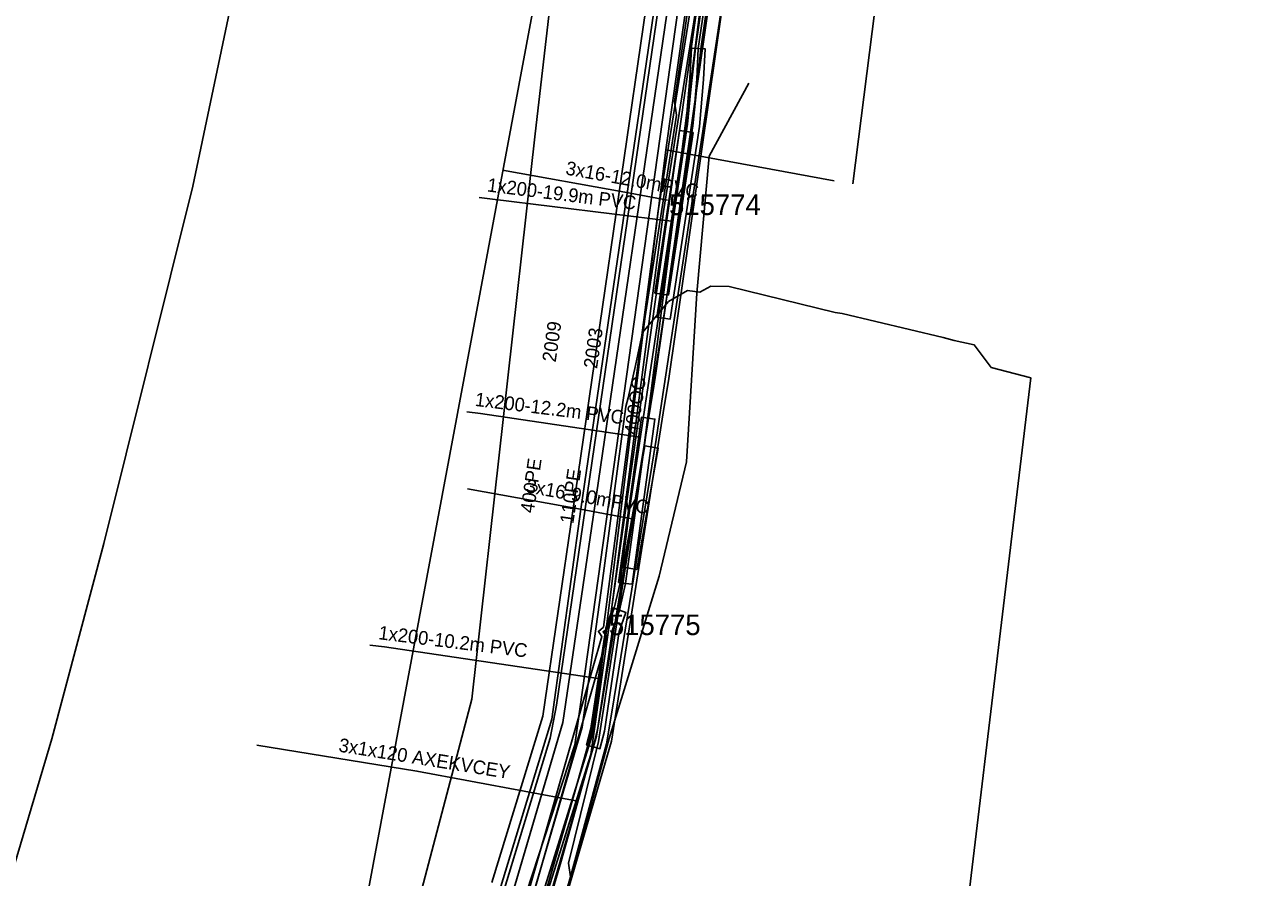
# Model space of a CAD drawing. Extents: x -746464 to -745690, y -1051581 to -1049993.
# Drawn here: x -746310.4 to -746220.9, y -1051358.1 to -1051295.9 of the extents above; entities that cross this region are included whole.
import ezdxf

# ---------------------------------------------------------------- set-up
doc = ezdxf.new("R2010")
doc.units = 0
for name, color, linetype in [('04_CETIN_neprovozovane', 7, 'Continuous'), ('04_CETIN_sdelovaci_podzem', 7, 'Continuous'), ('10_CD_Telematika_metalika', 7, 'Continuous'), ('14_SZDC_SSZT_zabezp_orientacni', 7, 'Continuous'), ('45_Eltodo_popisy', 7, 'Continuous'), ('45_Eltodo_vedeni_NN_zemni', 7, 'Continuous'), ('48_Prazs_plynarenska_STL', 7, 'Continuous'), ('51_PVaK_kanal_negravitacni_overena poloha', 7, 'Continuous'), ('51_PVaK_vodovod_overena poloha_rad', 7, 'Continuous'), ('51_PVaK_vodovod_popisy', 7, 'Continuous'), ('51_PVaK_vodovod_zruseno_neoverena poloha', 7, 'Continuous'), ('51_PVaK_vodovod_zruseno_overena poloha', 7, 'Continuous'), ('55_PREdi_chranicky', 7, 'Continuous'), ('55_PREdi_NN', 7, 'Continuous'), ('55_PREdi_stavby_popisy', 7, 'Continuous'), ('55_PREdi_VN', 7, 'Continuous'), ('55_PREdi_VN_popisy', 7, 'Continuous'), ('55_PREdi_ZRUSENE_elektro', 7, 'Continuous')]:
    doc.layers.add(name, color=color, linetype=linetype)

msp = doc.modelspace()

# ---------------------------------------------------------------- linework, layer by layer
at = {"layer": '04_CETIN_neprovozovane'}
for points in [[(-746240.95, -1051074.3), (-746245.52, -1051147.72), (-746248.94, -1051193.99), (-746252.97, -1051230.32), (-746263.55, -1051305.04), (-746251.26, -1051307.3)], [(-746129.4, -1051169.58), (-746148.07, -1051192.44), (-746169.66, -1051224.5), (-746235.01, -1051211.26), (-746237.11, -1051228.14), (-746238.49, -1051265.11), (-746244.44, -1051264.36), (-746249.9, -1051307.52)], [(-746287.67, -1051382.95), (-746277.72, -1051345.13), (-746273.08, -1051303.86), (-746271.3, -1051288.29)], [(-746264.05, -1051336.15), (-746262.05, -1051327.8), (-746261.3, -1051315.5), (-746260.4, -1051305.5), (-746257.49, -1051300.16)], [(-746329.96, -1051542.66), (-746282.86, -1051392.47), (-746268.82, -1051347.47), (-746263.55, -1051305.04)], [(-746239.81, -1051320.92), (-746236.905, -1051321.669)], [(-746250.58, -1051435.73), (-746236.905, -1051321.669)], [(-746327.12, -1051542.6), (-746322.61, -1051528.64), (-746317.25, -1051528.3), (-746303.5, -1051500.5), (-746311.39, -1051495.8), (-746311.18, -1051494.8), (-746304.8, -1051471.55), (-746303.38, -1051466.4), (-746298.01, -1051450.4), (-746293.33, -1051444.43), (-746294.21, -1051436.87), (-746290.75, -1051425.5), (-746285.7, -1051419.55), (-746285.55, -1051413), (-746286.06, -1051411.13), (-746275.5, -1051376.95), (-746273.8, -1051370.4), (-746267.68, -1051348), (-746264.05, -1051336.15)]]:
    msp.add_lwpolyline(points, dxfattribs=at)
at = {"layer": '04_CETIN_sdelovaci_podzem'}
for points in [[(-746260.88, -1051287.36), (-746262.92, -1051301.5), (-746262.78, -1051302.51), (-746265.19, -1051317.97), (-746265.25, -1051318.36)], [(-746262.78, -1051302.51), (-746265.19, -1051317.97), (-746265.25, -1051318.36)], [(-746261.3, -1051315.5), (-746260.4, -1051305.5)], [(-746265.25, -1051318.36), (-746263.35, -1051316.1), (-746261.98, -1051315.31), (-746261.07, -1051315.42), (-746260.26, -1051314.98), (-746258.94, -1051315.01), (-746251.19, -1051316.9), (-746250.69, -1051316.98), (-746243.32, -1051318.72), (-746242.5, -1051318.94), (-746241.04, -1051319.27), (-746239.81, -1051320.92)], [(-746265.25, -1051318.36), (-746265.77, -1051320.77)], [(-746265.77, -1051320.77), (-746266.29, -1051323.13), (-746266.46, -1051323.77), (-746268.28, -1051337.19), (-746269.67, -1051347.18), (-746274.78, -1051364.69)], [(-746266.46, -1051323.77), (-746268.28, -1051337.19)], [(-746264.05, -1051336.15), (-746262.05, -1051327.8)]]:
    msp.add_lwpolyline(points, dxfattribs=at)
at = {"layer": '10_CD_Telematika_metalika'}
msp.add_lwpolyline([(-746116.552, -1050521.207), (-746121.17, -1050569.408), (-746128.236, -1050608.848), (-746137.347, -1050610.336), (-746147.573, -1050674.704), (-746154.081, -1050701.12), (-746179.17, -1050709.95), (-746193.05, -1050747.67), (-746206.515, -1050825.577), (-746217.3, -1050901.851), (-746223.756, -1050942.953), (-746230.272, -1050994.196), (-746241.227, -1050999.731), (-746247.174, -1051050.056), (-746252.666, -1051096.533), (-746257.91, -1051185.16), (-746266.649, -1051259.574), (-746273.157, -1051294.362), (-746289.838, -1051383.531), (-746309.089, -1051442.724), (-746337.772, -1051532.949), (-746327.582, -1051537.864), (-746339.385, -1051562.334), (-746354.288, -1051580.571)], dxfattribs=at)
at = {"layer": '14_SZDC_SSZT_zabezp_orientacni'}
msp.add_lwpolyline([(-746245.4, -1051006.167), (-746247.827, -1051021.222), (-746265.716, -1051019.031), (-746268.982, -1051048.185), (-746264.206, -1051048.673), (-746266.117, -1051067.317), (-746269.669, -1051101.983), (-746272.671, -1051131.35), (-746275.095, -1051155), (-746279.089, -1051191.575), (-746283.219, -1051227.813), (-746292.513, -1051281.293), (-746298.067, -1051307.681), (-746304.566, -1051333.765), (-746308.35, -1051348.017), (-746314.941, -1051370.092), (-746324.191, -1051398.043), (-746333.678, -1051423.908), (-746348.696, -1051460.336), (-746364.944, -1051495.78), (-746375.736, -1051517.172), (-746389.78, -1051542.967), (-746401.331, -1051562.813), (-746412.367, -1051580.571)], dxfattribs=at)
at = {"layer": '45_Eltodo_vedeni_NN_zemni'}
for points in [[(-746263.725, -1051309.544), (-746263.723, -1051309.531), (-746258.832, -1051278.916), (-746254.611, -1051247.549), (-746254.22, -1051247.246), (-746254.518, -1051246.85), (-746249.915, -1051213.836), (-746250.218, -1051213.479), (-746250.213, -1051213.475)], [(-746277.129, -1051373.005), (-746277.419, -1051372.568), (-746268.233, -1051340.554), (-746268.478, -1051340.188), (-746268.09, -1051339.868), (-746264.119, -1051309.474), (-746259.228, -1051278.858), (-746259.227, -1051278.853)], [(-746268.133, -1051340.221), (-746268.138, -1051340.215), (-746267.697, -1051339.891), (-746263.725, -1051309.544)], [(-746298.089, -1051439.972), (-746298.086, -1051439.963), (-746286.875, -1051406.833), (-746277.225, -1051373.342), (-746276.789, -1051373.093), (-746277.033, -1051372.669), (-746267.828, -1051340.577), (-746268.133, -1051340.221)]]:
    msp.add_lwpolyline(points, dxfattribs=at)
at = {"layer": '48_Prazs_plynarenska_STL'}
msp.add_lwpolyline([(-746252.124, -1051209.44), (-746254.739, -1051232.69), (-746257.228, -1051250.028), (-746263.332, -1051294.114), (-746268.752, -1051331.185), (-746271.069, -1051346.822), (-746280.362, -1051378.409), (-746289.669, -1051408.88), (-746298.158, -1051436.716), (-746306.066, -1051461.221), (-746317.359, -1051497.958), (-746324.917, -1051522.35), (-746330.899, -1051538.581), (-746331.683, -1051541.084), (-746331.804, -1051541.534), (-746334.886, -1051548.163), (-746337.809, -1051555.442), (-746341.91, -1051561.848), (-746343.36, -1051564.978), (-746348.739, -1051571.768), (-746356.434, -1051580.571)], dxfattribs=at)
at = {"layer": '51_PVaK_kanal_negravitacni_overena poloha'}
msp.add_lwpolyline([(-746276.248, -1051358.516), (-746272.524, -1051346.36), (-746270.345, -1051331.374), (-746265.013, -1051294.743), (-746258.243, -1051248.027)], dxfattribs=at)
at = {"layer": '51_PVaK_vodovod_overena poloha_rad'}
for points in [[(-746306.83, -1051463.43), (-746306.42, -1051461.34), (-746271.99, -1051347.98), (-746271.52, -1051345.56), (-746255.85, -1051238.05), (-746255.38, -1051234.8), (-746246.39, -1051128.09), (-746246.48, -1051126.44)], [(-746257.88, -1051250.01), (-746264.17, -1051293.09), (-746269.75, -1051331.25), (-746271.88, -1051346.58), (-746276.63, -1051362.23)]]:
    msp.add_lwpolyline(points, dxfattribs=at)
at = {"layer": '51_PVaK_vodovod_zruseno_neoverena poloha'}
msp.add_lwpolyline([(-746239.063, -1051040.736), (-746248.942, -1051197.834), (-746251.348, -1051224.724), (-746269.032, -1051349.167), (-746284.987, -1051399.805), (-746285.09, -1051400.118)], dxfattribs=at)
at = {"layer": '51_PVaK_vodovod_zruseno_overena poloha'}
msp.add_lwpolyline([(-746342.545, -1051559.001), (-746342.2, -1051558.32), (-746332.88, -1051539.95), (-746270.2, -1051348.47), (-746253.64, -1051230.32), (-746249.99, -1051194.49), (-746243.06, -1051080.88), (-746239.76, -1051033.47)], dxfattribs=at)
at = {"layer": '55_PREdi_chranicky'}
for points in [[(-746261.19, -1051297.63), (-746260.691, -1051297.655), (-746260.801, -1051299.903), (-746261.093, -1051303.339), (-746263.226, -1051317.385), (-746263.72, -1051317.31), (-746264.214, -1051317.235), (-746262.087, -1051303.221), (-746261.799, -1051299.837), (-746261.689, -1051297.605), (-746261.19, -1051297.63)], [(-746263.36, -1051315.641), (-746264.349, -1051315.491), (-746262.551, -1051303.626), (-746261.562, -1051303.776), (-746263.36, -1051315.641)], [(-746264.84, -1051324.62), (-746264.345, -1051324.688), (-746266.005, -1051336.748), (-746266.5, -1051336.68), (-746266.995, -1051336.612), (-746265.335, -1051324.552), (-746264.84, -1051324.62)], [(-746265.092, -1051326.64), (-746264.107, -1051326.814), (-746265.672, -1051335.676), (-746266.657, -1051335.502), (-746265.092, -1051326.64)], [(-746266.94, -1051338.64), (-746266.469, -1051338.808), (-746266.963, -1051340.192), (-746268.039, -1051347.469), (-746268.366, -1051348.744), (-746268.85, -1051348.62), (-746269.334, -1051348.496), (-746269.021, -1051347.271), (-746267.937, -1051339.948), (-746267.411, -1051338.472), (-746266.94, -1051338.64)]]:
    msp.add_lwpolyline(points, close=True, dxfattribs=at)
at = {"layer": '55_PREdi_NN'}
for points in [[(-746243.373, -1051131.741), (-746243.758, -1051146.728), (-746244.845, -1051164.302), (-746246.269, -1051191.123), (-746248.677, -1051216.797), (-746250.749, -1051232.816), (-746252.143, -1051242.867), (-746253.599, -1051253.366), (-746254.235, -1051257.951), (-746254.646, -1051260.847), (-746258.675, -1051289.22), (-746263.852, -1051323.387), (-746264.263, -1051326.183), (-746267.484, -1051346.068), (-746267.884, -1051348.399), (-746270.52, -1051358.108)], [(-746225.331, -1051142.003), (-746224.727, -1051136.618), (-746225.61, -1051134.945), (-746226.701, -1051134.227), (-746243.746, -1051133.084), (-746246.29, -1051180.523), (-746249.727, -1051217.887), (-746258.062, -1051277.994), (-746264.279, -1051321.337), (-746264.434, -1051322.287)], [(-746263.737, -1051324.239), (-746263.337, -1051321.713), (-746257.026, -1051277.899), (-746248.738, -1051218.217), (-746245.442, -1051182.218), (-746242.663, -1051134.19), (-746227.028, -1051135.209), (-746226.374, -1051135.639), (-746225.755, -1051136.812), (-746226.507, -1051143.568)], [(-746270.52, -1051358.108), (-746270.645, -1051357.103), (-746268.459, -1051348.229), (-746265.142, -1051326.61), (-746261.079, -1051294.935), (-746254.367, -1051248.31), (-746249.739, -1051216.654), (-746247.5, -1051191.117), (-746245.494, -1051160.412), (-746244.994, -1051144.41), (-746244.568, -1051141.374)], [(-746264.434, -1051322.287), (-746268.612, -1051347.823), (-746285.849, -1051407.247), (-746293.856, -1051430.838), (-746329.933, -1051539.536), (-746331.77, -1051545.21), (-746334.312, -1051552.095), (-746339.04, -1051562.029), (-746349.394, -1051574.596), (-746354.459, -1051580.571)], [(-746347.913, -1051535.736), (-746346.373, -1051536.595), (-746346.134, -1051536.405), (-746330.027, -1051543.797), (-746293.008, -1051431.591), (-746284.813, -1051407.482), (-746267.529, -1051348.199), (-746263.737, -1051324.239)], [(-746270.52, -1051358.108), (-746273.01, -1051366.79), (-746285.137, -1051407.619), (-746292.048, -1051427.918), (-746301.926, -1051460.068), (-746315.65, -1051497.831), (-746320.709, -1051512.485), (-746329.491, -1051541.019), (-746330.58, -1051544.036)]]:
    msp.add_lwpolyline(points, dxfattribs=at)
at = {"layer": '55_PREdi_stavby_popisy'}
for points in [[(-746275.464, -1051306.517), (-746266.548, -1051308.12), (-746263.433, -1051308.715)], [(-746277.187, -1051308.503), (-746276.194, -1051308.626), (-746263.15, -1051310.228)], [(-746278.081, -1051324.155), (-746277.089, -1051324.278), (-746265.461, -1051325.998)], [(-746278.025, -1051329.783), (-746269.785, -1051331.264), (-746266.034, -1051331.973)], [(-746285.165, -1051341.18), (-746284.084, -1051341.314), (-746268.479, -1051343.61)]]:
    msp.add_lwpolyline(points, dxfattribs=at)
at = {"layer": '55_PREdi_VN'}
for points in [[(-746286.499, -1051406.978), (-746285.025, -1051402.36), (-746284.26, -1051400.09), (-746283.36, -1051397.08), (-746280.76, -1051388.64), (-746278.25, -1051380.4), (-746277.4, -1051377.33), (-746276.02, -1051373.195), (-746274.64, -1051369.06), (-746271.79, -1051359.02), (-746270.32, -1051353.82), (-746268.85, -1051348.62), (-746268.53, -1051347.37), (-746267.45, -1051340.07), (-746266.94, -1051338.64), (-746266.5, -1051336.68), (-746265.67, -1051330.65), (-746264.84, -1051324.62), (-746263.72, -1051317.31), (-746261.59, -1051303.28), (-746260.992, -1051297.655), (-746259.996, -1051290.723)], [(-746260.28, -1051291.36), (-746261.19, -1051297.63), (-746261.3, -1051299.87), (-746261.59, -1051303.28), (-746263.72, -1051317.31), (-746264.84, -1051324.62), (-746266.5, -1051336.68), (-746266.94, -1051338.64), (-746267.45, -1051340.07), (-746268.53, -1051347.37), (-746268.85, -1051348.62), (-746271.203, -1051356.945), (-746271.79, -1051359.02), (-746274.64, -1051369.06), (-746277.4, -1051377.33), (-746278.25, -1051380.4), (-746280.76, -1051388.64), (-746283.36, -1051397.08), (-746284.26, -1051400.09), (-746285.79, -1051404.63)]]:
    msp.add_lwpolyline(points, dxfattribs=at)
at = {"layer": '55_PREdi_VN_popisy'}
msp.add_lwpolyline([(-746293.411, -1051348.5), (-746281.712, -1051350.385), (-746269.972, -1051352.577)], dxfattribs=at)
at = {"layer": '55_PREdi_ZRUSENE_elektro'}
for points in [[(-746244.573, -1051143.04), (-746244.879, -1051146.772), (-746245.053, -1051149.994), (-746245.511, -1051158.246), (-746246.417, -1051174.343), (-746248.123, -1051194.937), (-746250.107, -1051217.347), (-746252.555, -1051236.867), (-746255.639, -1051258.301), (-746260.008, -1051287.995), (-746261.388, -1051297.605), (-746261.726, -1051300.622), (-746261.967, -1051303.154), (-746266.078, -1051330.475), (-746266.269, -1051331.904), (-746266.888, -1051336.65), (-746267.317, -1051338.492), (-746267.855, -1051339.971), (-746268.936, -1051347.382), (-746270.19, -1051351.906), (-746271.643, -1051356.929)], [(-746271.643, -1051356.929), (-746272.194, -1051358.789), (-746275, -1051368.877), (-746277.794, -1051377.179), (-746278.62, -1051380.243), (-746280.509, -1051386.339), (-746280.858, -1051387.466), (-746284.716, -1051400.135), (-746286.881, -1051406.861)]]:
    msp.add_lwpolyline(points, dxfattribs=at)

# ---------------------------------------------------------------- texts
at = {"layer": '45_Eltodo_popisy'}
for s, p in [('515774', (-746263.318, -1051309.791)), ('515775', (-746267.708, -1051340.454))]:
    msp.add_text(s, height=1.5, dxfattribs=at).set_placement(p)
at = {"layer": '51_PVaK_vodovod_popisy'}
for s, rotation, p in [('2009', 81.70725, (-746271.593, -1051320.573)), ('2003', 81.69249, (-746268.574, -1051321.044)), ('400OC', 81.70733, (-746265.614, -1051325.886)), ('400PE', 81.70894, (-746273.19, -1051331.594)), ('110PE', 81.69285, (-746270.304, -1051332.363))]:
    msp.add_text(s, height=1, rotation=rotation, dxfattribs=at).set_placement(p)
at = {"layer": '55_PREdi_stavby_popisy'}
for s, rotation, p in [('3x16-12.0mPVC', 349.80829, (-746270.918, -1051306.827)), ('1x200-19.9m PVC', 352.94161, (-746276.63, -1051308.069)), ('1x200-12.2m PVC', 352.9385, (-746277.524, -1051323.721)), ('3x16-9.0mPVC', 349.81203, (-746273.817, -1051330.031)), ('1x200-10.2m PVC', 352.94103, (-746284.563, -1051340.751))]:
    msp.add_text(s, height=1, rotation=rotation, dxfattribs=at).set_placement(p)
at = {"layer": '55_PREdi_VN_popisy'}
msp.add_text('3x1x120 AXEKVCEY', height=1, rotation=350.84605, dxfattribs=at).set_placement((-746287.481, -1051348.949))

doc.saveas('drawing.dxf')
